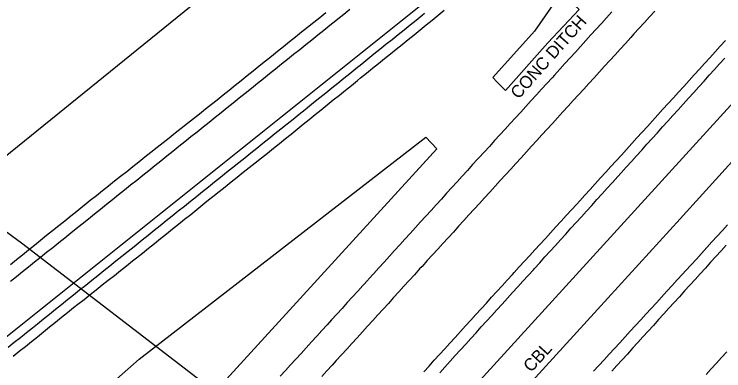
# Model space of a CAD drawing. Extents: x 1806071 to 1809844, y 912722 to 917035.
# Drawn here: x 1808248.8 to 1808478, y 915279.8 to 915395 of the extents above; entities that cross this region are included whole.
import ezdxf

# ---------------------------------------------------------------- set-up
doc = ezdxf.new("R2010")
doc.units = 0
for name, color, linetype in [('Exist Guardrail Cable Guide Rail', 7, 'Continuous'), ('Exist Guardrail Cable Guide Rail Text', 7, 'Continuous'), ('Exist Horizontal Alignment', 7, 'Continuous'), ('Exist Roads EOP', 7, 'Continuous'), ('Exist Roads EOT', 7, 'Continuous'), ('Exist Structure Minor Paved Ditch or Gutter', 7, 'Continuous'), ('Exist Structure Minor Paved Ditch or Gutter Text', 7, 'Continuous'), ('Exist Utilities Telephone UG Cable SUE LOS C', 7, 'Continuous'), ('Exist Vegetation Hedge Row', 7, 'Continuous'), ('Exist Vegetation Woods Line', 7, 'Continuous')]:
    doc.layers.add(name, color=color, linetype=linetype)

msp = doc.modelspace()

# ---------------------------------------------------------------- linework, layer by layer
at = {"layer": 'Exist Guardrail Cable Guide Rail'}
msp.add_lwpolyline([(1808336.06, 915188.72), (1808363.24, 915218.4), (1808387.13, 915244.72), (1808412.78, 915272.78), (1808437.24, 915299.61), (1808463.92, 915328.91), (1808487.83, 915355.26), (1808513.5, 915383.23), (1808538.93, 915411.52), (1808563.03, 915437.7), (1808575.67, 915451.68), (1808586.31, 915463.32), (1808592.39, 915469.88), (1808616.15, 915495.99), (1808637.91, 915519.85), (1808660.97, 915545.25), (1808684.67, 915571.48), (1808707.85, 915596.81)], dxfattribs=at)
at = {"layer": 'Exist Horizontal Alignment'}
for p, q in [((1806073.69, 912724.84), (1809374.2, 916346.52)), ((1808496.99, 915491.27), (1807817.19, 914947.49))]:
    msp.add_line(p, q, dxfattribs=at)
at = {"layer": 'Exist Roads EOP'}
for points in [[(1808349.45, 915395.37), (1808347.5, 915393.81), (1808345.55, 915392.24), (1808343.59, 915390.68), (1808341.64, 915389.12), (1808339.69, 915387.55), (1808337.74, 915385.99), (1808335.79, 915384.43), (1808333.84, 915382.86), (1808331.89, 915381.3), (1808329.94, 915379.74), (1808327.99, 915378.17), (1808326.04, 915376.61), (1808324.09, 915375.05), (1808322.13, 915373.48), (1808320.18, 915371.92), (1808318.23, 915370.36), (1808316.28, 915368.79), (1808314.33, 915367.23), (1808312.58, 915365.83), (1808310.62, 915364.28), (1808308.66, 915362.72), (1808306.7, 915361.17), (1808304.74, 915359.62), (1808302.78, 915358.07), (1808300.82, 915356.52), (1808298.86, 915354.96), (1808296.9, 915353.41), (1808294.94, 915351.86), (1808292.98, 915350.31), (1808291.02, 915348.76), (1808289.06, 915347.2), (1808287.1, 915345.65), (1808285.14, 915344.1), (1808283.18, 915342.55), (1808281.22, 915341), (1808279.26, 915339.44), (1808277.3, 915337.89), (1808275.34, 915336.34), (1808273.39, 915334.79), (1808271.43, 915333.23), (1808270.95, 915332.86), (1808269, 915331.29), (1808267.06, 915329.72), (1808265.11, 915328.15), (1808263.17, 915326.58), (1808261.22, 915325.01), (1808259.27, 915323.44), (1808257.33, 915321.87), (1808255.38, 915320.3), (1808253.44, 915318.73), (1808251.49, 915317.16), (1808249.54, 915315.59), (1808247.6, 915314.02)], [(1808248.52, 915284.55), (1808250.46, 915286.11), (1808252.41, 915287.68), (1808254.36, 915289.24), (1808256.31, 915290.81), (1808258.26, 915292.38), (1808260.21, 915293.94), (1808262.16, 915295.51), (1808264.11, 915297.07), (1808266.06, 915298.64), (1808268, 915300.21), (1808269.39, 915301.32), (1808271.36, 915302.87), (1808273.32, 915304.42), (1808275.28, 915305.97), (1808277.24, 915307.52), (1808279.2, 915309.07), (1808281.17, 915310.62), (1808283.13, 915312.17), (1808285.09, 915313.72), (1808287.05, 915315.27), (1808288.28, 915316.24), (1808290.23, 915317.8), (1808292.18, 915319.37), (1808294.13, 915320.93), (1808296.08, 915322.5), (1808298.03, 915324.06), (1808299.98, 915325.63), (1808301.92, 915327.19), (1808303.87, 915328.76), (1808305.82, 915330.32), (1808307.77, 915331.89), (1808309.72, 915333.45), (1808311.06, 915334.53), (1808313.02, 915336.09), (1808314.97, 915337.65), (1808316.92, 915339.21), (1808318.88, 915340.77), (1808320.83, 915342.33), (1808322.79, 915343.89), (1808324.74, 915345.45), (1808326.69, 915347.01), (1808328.65, 915348.57), (1808330.6, 915350.13), (1808332.56, 915351.69), (1808334.51, 915353.24), (1808336.46, 915354.8), (1808338.29, 915356.26), (1808340.24, 915357.84), (1808342.18, 915359.41), (1808344.12, 915360.98), (1808346.07, 915362.55), (1808348.01, 915364.12), (1808349.96, 915365.69), (1808351.9, 915367.27), (1808353.85, 915368.84), (1808355.79, 915370.41), (1808357.73, 915371.98), (1808359.68, 915373.55), (1808360.68, 915374.36), (1808362.63, 915375.93), (1808364.58, 915377.5), (1808366.52, 915379.07), (1808368.47, 915380.64), (1808370.42, 915382.2), (1808372.18, 915383.62), (1808374.12, 915385.19), (1808376.06, 915386.77), (1808378.01, 915388.34), (1808379.95, 915389.91), (1808381.9, 915391.48), (1808383.84, 915393.06), (1808385.78, 915394.63), (1808387.74, 915396.21)], [(1808441.85, 915395.67), (1808440.17, 915393.82), (1808438.49, 915391.97), (1808436.81, 915390.12), (1808435.13, 915388.27), (1808433.45, 915386.42), (1808431.77, 915384.57), (1808430.09, 915382.72), (1808428.4, 915380.87), (1808426.72, 915379.01), (1808425.04, 915377.16), (1808423.36, 915375.31), (1808422.55, 915374.42), (1808420.87, 915372.57), (1808419.18, 915370.73), (1808417.49, 915368.89), (1808415.8, 915367.04), (1808414.12, 915365.2), (1808412.43, 915363.35), (1808410.74, 915361.51), (1808409.06, 915359.66), (1808407.37, 915357.82), (1808405.68, 915355.97), (1808403.99, 915354.13), (1808402.31, 915352.28), (1808400.62, 915350.44), (1808398.93, 915348.59), (1808398.59, 915348.22), (1808396.91, 915346.37), (1808395.23, 915344.52), (1808393.55, 915342.67), (1808391.87, 915340.82), (1808390.18, 915338.97), (1808388.5, 915337.12), (1808386.82, 915335.27), (1808385.14, 915333.42), (1808383.46, 915331.57), (1808381.78, 915329.72), (1808380.09, 915327.87), (1808378.41, 915326.02), (1808376.73, 915324.17), (1808375.05, 915322.32), (1808373.37, 915320.47), (1808371.69, 915318.62), (1808370, 915316.77), (1808368.32, 915314.92), (1808366.64, 915313.07), (1808364.96, 915311.22), (1808363.28, 915309.38), (1808363.13, 915309.21), (1808361.45, 915307.36), (1808359.77, 915305.51), (1808358.08, 915303.66), (1808356.4, 915301.81), (1808354.72, 915299.96), (1808353.04, 915298.12), (1808351.36, 915296.27), (1808349.89, 915294.65), (1808348.21, 915292.8), (1808346.52, 915290.96), (1808344.84, 915289.11), (1808343.16, 915287.26), (1808341.47, 915285.41), (1808339.79, 915283.56), (1808338.11, 915281.71), (1808336.43, 915279.86), (1808334.74, 915278.01)], [(1808386.26, 915279.15), (1808387.94, 915281), (1808389.62, 915282.85), (1808391.3, 915284.7), (1808392.98, 915286.55), (1808394.67, 915288.4), (1808396.35, 915290.25), (1808398.03, 915292.1), (1808399.71, 915293.95), (1808401.39, 915295.8), (1808403.08, 915297.65), (1808404.76, 915299.5), (1808406.44, 915301.35), (1808408.12, 915303.2), (1808409.8, 915305.05), (1808411.49, 915306.9), (1808413.17, 915308.75), (1808414.85, 915310.6), (1808416.53, 915312.45), (1808416.9, 915312.86), (1808418.58, 915314.71), (1808420.26, 915316.56), (1808421.94, 915318.41), (1808423.62, 915320.26), (1808425.3, 915322.12), (1808426.98, 915323.97), (1808428.66, 915325.82), (1808430.34, 915327.67), (1808432.02, 915329.52), (1808433.7, 915331.38), (1808435.37, 915333.23), (1808437.05, 915335.08), (1808438.73, 915336.93), (1808440.41, 915338.78), (1808442.09, 915340.64), (1808443.77, 915342.49), (1808444.85, 915343.68), (1808446.53, 915345.54), (1808448.2, 915347.39), (1808449.88, 915349.25), (1808451.55, 915351.1), (1808453.23, 915352.96), (1808454.9, 915354.81), (1808456.58, 915356.67), (1808458.26, 915358.53), (1808459.93, 915360.38), (1808461.61, 915362.24), (1808463.28, 915364.09), (1808464.96, 915365.95), (1808466.63, 915367.8), (1808468.31, 915369.66), (1808469.98, 915371.51), (1808471.66, 915373.37), (1808473.33, 915375.23), (1808475.01, 915377.08), (1808476.68, 915378.94), (1808478.36, 915380.79)], [(1808479.29, 915326.95), (1808477.6, 915325.1), (1808475.92, 915323.26), (1808474.23, 915321.41), (1808472.54, 915319.57), (1808470.86, 915317.72), (1808469.17, 915315.87), (1808467.48, 915314.03), (1808465.8, 915312.18), (1808464.71, 915310.99), (1808463.02, 915309.15), (1808461.33, 915307.3), (1808459.64, 915305.46), (1808457.95, 915303.62), (1808456.26, 915301.77), (1808454.57, 915299.93), (1808452.88, 915298.09), (1808451.19, 915296.24), (1808449.5, 915294.4), (1808447.82, 915292.56), (1808446.13, 915290.71), (1808444.44, 915288.87), (1808442.75, 915287.03), (1808441.06, 915285.19), (1808439.37, 915283.34), (1808437.68, 915281.5), (1808435.99, 915279.66)]]:
    msp.add_lwpolyline(points, dxfattribs=at)
at = {"layer": 'Exist Roads EOT'}
for points in [[(1808246.88, 915287.47), (1808248.83, 915289.03), (1808250.79, 915290.59), (1808252.74, 915292.15), (1808254.69, 915293.71), (1808256.29, 915294.98), (1808258.24, 915296.54), (1808260.19, 915298.11), (1808262.14, 915299.67), (1808264.1, 915301.23), (1808266.05, 915302.79), (1808268, 915304.35), (1808269.95, 915305.91), (1808271.91, 915307.47), (1808273.86, 915309.04), (1808275.81, 915310.6), (1808277.76, 915312.16), (1808279.72, 915313.72), (1808281.67, 915315.28), (1808283.62, 915316.84), (1808285.57, 915318.4), (1808287.53, 915319.97), (1808288.16, 915320.47), (1808290.11, 915322.04), (1808292.06, 915323.6), (1808294.01, 915325.16), (1808295.96, 915326.72), (1808297.92, 915328.29), (1808299.87, 915329.85), (1808301.82, 915331.41), (1808303.77, 915332.98), (1808305.72, 915334.54), (1808307.67, 915336.1), (1808309.62, 915337.66), (1808311.57, 915339.23), (1808313.53, 915340.79), (1808315.48, 915342.35), (1808317.43, 915343.92), (1808319.38, 915345.48), (1808321.33, 915347.04), (1808323.28, 915348.6), (1808325.23, 915350.17), (1808327.19, 915351.73), (1808329.14, 915353.29), (1808331.09, 915354.86), (1808333.04, 915356.42), (1808334.99, 915357.98), (1808336.94, 915359.54), (1808338.89, 915361.11), (1808340.84, 915362.67), (1808342.8, 915364.23), (1808343.59, 915364.87), (1808345.54, 915366.44), (1808347.49, 915368.01), (1808349.44, 915369.57), (1808351.38, 915371.14), (1808353.33, 915372.71), (1808355.28, 915374.28), (1808357.23, 915375.84), (1808359.17, 915377.41), (1808361.12, 915378.98), (1808363.07, 915380.54), (1808365.02, 915382.11), (1808366.96, 915383.68), (1808368.91, 915385.25), (1808370.86, 915386.81), (1808372.81, 915388.38), (1808374.76, 915389.95), (1808376.7, 915391.52), (1808378.65, 915393.08), (1808380.6, 915394.65), (1808381.34, 915395.25)], [(1808357.24, 915396.46), (1808355.29, 915394.9), (1808353.34, 915393.33), (1808352.74, 915392.85), (1808350.79, 915391.29), (1808348.83, 915389.72), (1808346.88, 915388.16), (1808344.93, 915386.6), (1808342.98, 915385.03), (1808341.03, 915383.47), (1808339.08, 915381.91), (1808337.13, 915380.34), (1808335.18, 915378.78), (1808333.23, 915377.22), (1808331.28, 915375.65), (1808329.32, 915374.09), (1808327.37, 915372.53), (1808325.42, 915370.97), (1808323.47, 915369.4), (1808321.52, 915367.84), (1808319.57, 915366.28), (1808317.62, 915364.71), (1808315.67, 915363.15), (1808313.72, 915361.59), (1808311.76, 915360.02), (1808309.81, 915358.46), (1808307.86, 915356.9), (1808305.92, 915355.34), (1808303.97, 915353.78), (1808302.02, 915352.22), (1808300.07, 915350.65), (1808298.12, 915349.09), (1808296.17, 915347.53), (1808294.22, 915345.96), (1808292.27, 915344.4), (1808290.32, 915342.83), (1808288.37, 915341.27), (1808286.42, 915339.71), (1808284.47, 915338.14), (1808282.51, 915336.58), (1808280.56, 915335.02), (1808278.61, 915333.45), (1808276.66, 915331.89), (1808274.71, 915330.33), (1808272.76, 915328.76), (1808270.81, 915327.2), (1808268.86, 915325.64), (1808267.09, 915324.22), (1808265.14, 915322.65), (1808263.19, 915321.09), (1808261.24, 915319.53), (1808259.29, 915317.96), (1808257.34, 915316.4), (1808255.39, 915314.83), (1808253.44, 915313.27), (1808251.49, 915311.71), (1808249.54, 915310.14), (1808247.59, 915308.58)], [(1808455.76, 915395.98), (1808454.08, 915394.13), (1808452.4, 915392.28), (1808450.71, 915390.43), (1808449.03, 915388.58), (1808447.96, 915387.39), (1808446.27, 915385.55), (1808444.59, 915383.7), (1808442.9, 915381.85), (1808441.22, 915380.01), (1808439.53, 915378.16), (1808437.85, 915376.31), (1808436.16, 915374.46), (1808434.48, 915372.62), (1808432.79, 915370.77), (1808431.11, 915368.92), (1808429.42, 915367.08), (1808427.74, 915365.23), (1808426.05, 915363.38), (1808424.37, 915361.54), (1808422.68, 915359.69), (1808421, 915357.84), (1808419.31, 915356), (1808417.63, 915354.15), (1808415.94, 915352.3), (1808414.26, 915350.46), (1808412.57, 915348.61), (1808410.89, 915346.76), (1808409.2, 915344.91), (1808407.52, 915343.07), (1808405.83, 915341.22), (1808404.15, 915339.37), (1808402.46, 915337.53), (1808400.78, 915335.68), (1808399.09, 915333.83), (1808397.41, 915331.99), (1808395.72, 915330.14), (1808394.04, 915328.29), (1808392.35, 915326.45), (1808390.67, 915324.6), (1808388.98, 915322.75), (1808387.3, 915320.91), (1808385.61, 915319.06), (1808383.93, 915317.21), (1808382.24, 915315.37), (1808380.56, 915313.52), (1808379.78, 915312.67), (1808378.1, 915310.82), (1808376.42, 915308.97), (1808374.73, 915307.12), (1808373.05, 915305.27), (1808371.37, 915303.43), (1808369.68, 915301.58), (1808368, 915299.73), (1808366.32, 915297.88), (1808364.64, 915296.03), (1808362.95, 915294.18), (1808361.27, 915292.33), (1808359.59, 915290.49), (1808357.9, 915288.64), (1808356.22, 915286.79), (1808354.54, 915284.94), (1808352.85, 915283.09), (1808351.54, 915281.64), (1808349.85, 915279.8), (1808348.17, 915277.95)], [(1808381.15, 915279.49), (1808382.83, 915281.34), (1808384.51, 915283.19), (1808386.2, 915285.04), (1808387.88, 915286.89), (1808389.56, 915288.74), (1808391.24, 915290.59), (1808392.93, 915292.44), (1808394.61, 915294.29), (1808396.29, 915296.14), (1808397.97, 915297.98), (1808399.66, 915299.83), (1808401.34, 915301.68), (1808403.02, 915303.53), (1808404.7, 915305.38), (1808406.39, 915307.23), (1808408.07, 915309.08), (1808409.75, 915310.93), (1808410.27, 915311.5), (1808411.96, 915313.34), (1808413.65, 915315.18), (1808415.34, 915317.03), (1808417.03, 915318.87), (1808418.71, 915320.71), (1808420.4, 915322.56), (1808422.09, 915324.4), (1808423.78, 915326.24), (1808425.47, 915328.09), (1808427.16, 915329.93), (1808428.85, 915331.77), (1808430.54, 915333.61), (1808431.5, 915334.66), (1808433.18, 915336.51), (1808434.86, 915338.36), (1808436.54, 915340.21), (1808438.22, 915342.06), (1808439.9, 915343.91), (1808441.59, 915345.76), (1808443.27, 915347.61), (1808444.95, 915349.46), (1808446.63, 915351.31), (1808448.31, 915353.16), (1808449.99, 915355.01), (1808451.68, 915356.86), (1808453.36, 915358.71), (1808455.04, 915360.56), (1808456.72, 915362.41), (1808458.4, 915364.26), (1808460.08, 915366.11), (1808461.77, 915367.96), (1808463.45, 915369.81), (1808465.13, 915371.66), (1808466.81, 915373.51), (1808468.49, 915375.36), (1808470.17, 915377.21), (1808471.86, 915379.06), (1808473.54, 915380.91), (1808475.22, 915382.76), (1808476.9, 915384.61), (1808478.58, 915386.46)], [(1808478.82, 915320.38), (1808477.14, 915318.53), (1808475.46, 915316.68), (1808473.78, 915314.83), (1808472.1, 915312.98), (1808470.42, 915311.13), (1808468.74, 915309.27), (1808467.05, 915307.42), (1808465.37, 915305.57), (1808463.69, 915303.72), (1808462.01, 915301.87), (1808460.33, 915300.02), (1808458.65, 915298.17), (1808456.97, 915296.32), (1808455.29, 915294.47), (1808453.61, 915292.61), (1808451.93, 915290.76), (1808450.25, 915288.91), (1808448.57, 915287.06), (1808446.89, 915285.21), (1808445.21, 915283.36), (1808443.53, 915281.51), (1808441.85, 915279.66)], [(1808472.3, 915278.56), (1808473.98, 915280.41), (1808475.67, 915282.26), (1808477.35, 915284.1), (1808479.04, 915285.95)]]:
    msp.add_lwpolyline(points, dxfattribs=at)
at = {"layer": 'Exist Structure Minor Paved Ditch or Gutter'}
msp.add_lwpolyline([(1808416.91, 915389.45), (1808403.41, 915374.47), (1808404.81, 915373.02), (1808407.47, 915370.29), (1808421.19, 915385.69), (1808431.36, 915396.48), (1808425.49, 915401.99), (1808416.91, 915389.45)], dxfattribs=at)
at = {"layer": 'Exist Utilities Telephone UG Cable SUE LOS C'}
msp.add_line((1808251.19, 915321.17), (1808421.93, 915189.95), dxfattribs=at)
msp.add_lwpolyline([(1808165.51, 915388.07), (1808169.36, 915381.87), (1808188.63, 915366.97), (1808251.19, 915321.17)], dxfattribs=at)
at = {"layer": 'Exist Vegetation Hedge Row'}
msp.add_lwpolyline([(1808182.81, 915194.98), (1808219.38, 915225.05), (1808257.17, 915255.38), (1808289.14, 915283.6), (1808381.78, 915355.26), (1808385.36, 915351.44), (1808204.93, 915154.1), (1808068.87, 915006.91), (1807946.32, 914895.38)], dxfattribs=at)
at = {"layer": 'Exist Vegetation Woods Line'}
msp.add_lwpolyline([(1808500.82, 915704.61), (1808491.21, 915625.56), (1808495.36, 915566.18), (1808486.21, 915543.62), (1808230.53, 915336.55), (1808200.13, 915312.12), (1808141.53, 915267.56), (1808103.92, 915240.43), (1808069.03, 915211.34), (1808049.63, 915201.52), (1807994.2, 915144.45), (1807942.37, 915137.01), (1807895.45, 915162.79), (1807892.83, 915181.85), (1807930.19, 915207.19), (1807959.19, 915218.2), (1807984.75, 915260.79), (1807978.92, 915284.25), (1807953.04, 915291.1), (1807936.72, 915324.51), (1807911.11, 915525.74), (1807909.65, 915561.81), (1807936.43, 915572.07)], dxfattribs=at)

# ---------------------------------------------------------------- texts
at = {"layer": 'Exist Guardrail Cable Guide Rail Text'}
msp.add_text('CBL', height=4, rotation=47.6551, dxfattribs=at).set_placement((1808415.81, 915279.07))
at = {"layer": 'Exist Structure Minor Paved Ditch or Gutter Text'}
msp.add_text('CONC DITCH', height=4, rotation=48.3819, dxfattribs=at).set_placement((1808411.71, 915367.3))

doc.saveas('drawing.dxf')
